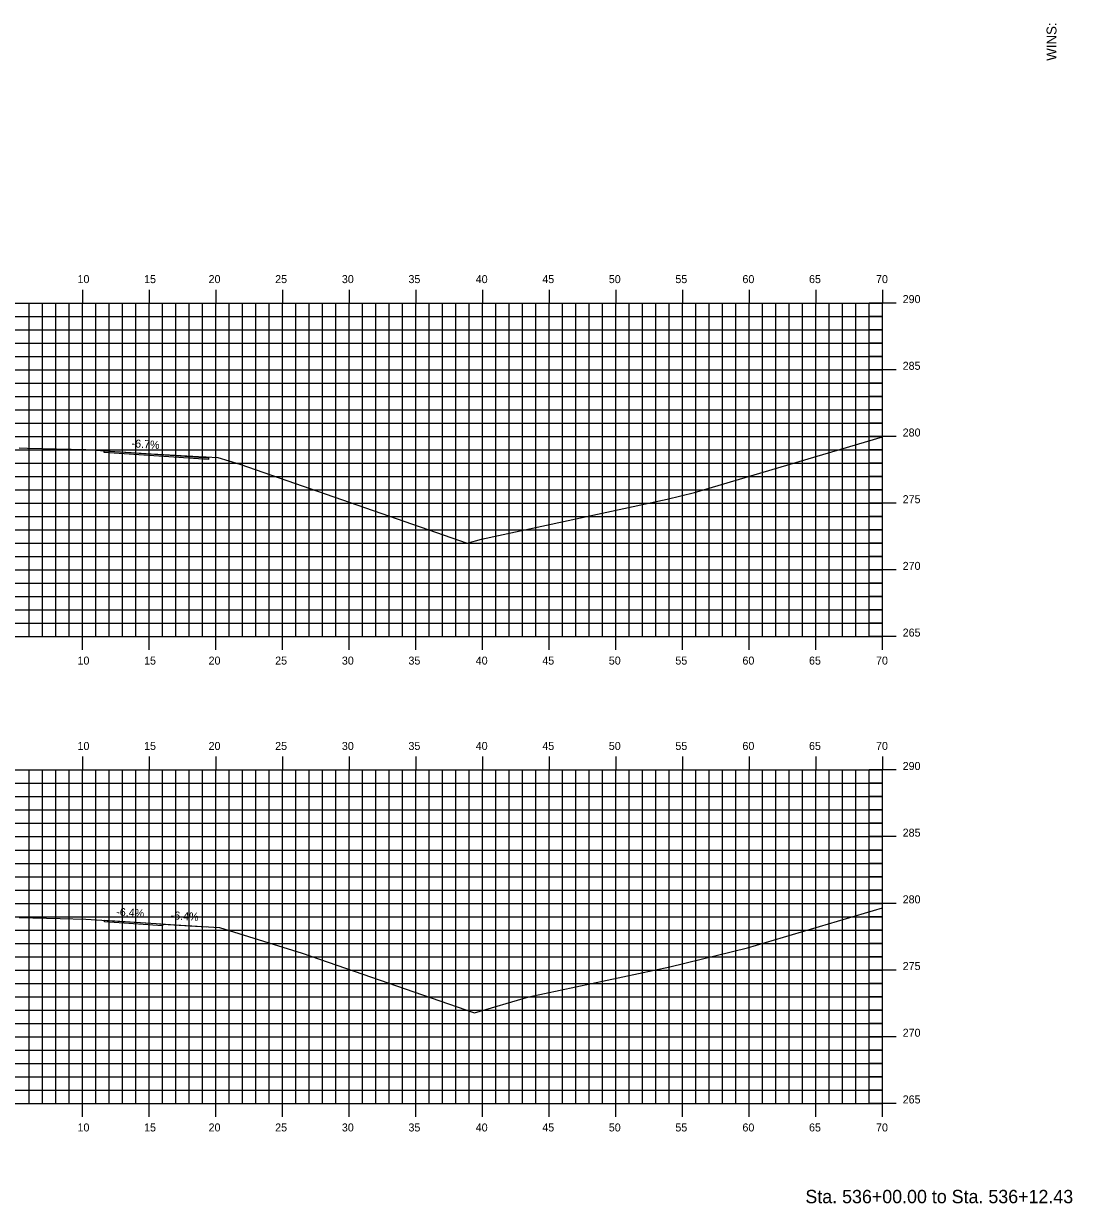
# Model space of a CAD drawing. Extents: x 1170543 to 1177585, y 609599 to 610623.
# Drawn here: x 1177506.5 to 1177585.2, y 610270.3 to 610358.8 of the extents above; entities that cross this region are included whole.
import ezdxf

# ---------------------------------------------------------------- set-up
doc = ezdxf.new("R2010")
doc.units = 0
for name, color, linetype in [('ANNOTATION', 7, 'Continuous'), ('BORDER', 7, 'Continuous'), ('D_Roadway_Centerline', 7, 'Continuous'), ('D_Roadway_Edge_TW', 7, 'Continuous'), ('H_V ANNOTATION', 7, 'Continuous'), ('MAJOR', 7, 'Continuous'), ('MINOR', 7, 'Continuous'), ('S_Roadway_Centerline', 7, 'Continuous')]:
    doc.layers.add(name, color=color, linetype=linetype)

msp = doc.modelspace()

# ---------------------------------------------------------------- linework, layer by layer
at = {"layer": 'D_Roadway_Centerline'}
for points in [[(1177512.54, 610326.735), (1177514.576, 610326.598), (1177516.452, 610326.473), (1177516.7, 610326.456), (1177516.712, 610326.455), (1177520.188, 610326.224), (1177520.377, 610326.211)], [(1177512.563, 610291.531), (1177512.567, 610291.53), (1177516.447, 610291.283), (1177516.451, 610291.283), (1177516.924, 610291.252), (1177516.956, 610291.252), (1177520.221, 610291.044)]]:
    msp.add_lwpolyline(points, dxfattribs=at)
at = {"layer": 'D_Roadway_Edge_TW'}
for points in [[(1177512.54, 610326.735), (1177516.452, 610326.473), (1177520.377, 610326.211), (1177520.377, 610326.086), (1177512.54, 610326.61), (1177512.54, 610326.735)], [(1177512.54, 610326.735), (1177516.452, 610326.473), (1177520.377, 610326.211), (1177520.377, 610326.086), (1177512.54, 610326.61), (1177512.54, 610326.735)], [(1177512.563, 610291.531), (1177516.447, 610291.283), (1177516.924, 610291.252), (1177516.924, 610291.127), (1177512.563, 610291.406), (1177512.563, 610291.531)], [(1177512.563, 610291.531), (1177516.447, 610291.283), (1177516.924, 610291.252), (1177516.924, 610291.127), (1177512.563, 610291.406), (1177512.563, 610291.531)]]:
    msp.add_lwpolyline(points, dxfattribs=at)
at = {"layer": 'MAJOR'}
for p, q in [((1177510.924, 610338.803), (1177510.924, 610337.801)), ((1177515.924, 610338.803), (1177515.924, 610337.801)), ((1177520.924, 610338.803), (1177520.924, 610337.801)), ((1177525.924, 610338.803), (1177525.924, 610337.801)), ((1177530.924, 610338.803), (1177530.924, 610337.801)), ((1177535.924, 610338.803), (1177535.924, 610337.801)), ((1177540.924, 610338.803), (1177540.924, 610337.801)), ((1177545.924, 610338.803), (1177545.924, 610337.801)), ((1177550.924, 610338.803), (1177550.924, 610337.801)), ((1177555.924, 610338.803), (1177555.924, 610337.801)), ((1177560.924, 610338.803), (1177560.924, 610337.801)), ((1177565.924, 610338.803), (1177565.924, 610337.801)), ((1177570.924, 610338.803), (1177570.924, 610337.801)), ((1177430.924, 610337.801), (1177570.924, 610337.801)), ((1177430.924, 610337.801), (1177570.924, 610337.801)), ((1177510.924, 610312.801), (1177510.924, 610337.801)), ((1177515.924, 610312.801), (1177515.924, 610337.801)), ((1177520.924, 610312.801), (1177520.924, 610337.801)), ((1177525.924, 610312.801), (1177525.924, 610337.801)), ((1177530.924, 610312.801), (1177530.924, 610337.801)), ((1177535.924, 610312.801), (1177535.924, 610337.801)), ((1177540.924, 610312.801), (1177540.924, 610337.801)), ((1177545.924, 610312.801), (1177545.924, 610337.801)), ((1177550.924, 610312.801), (1177550.924, 610337.801)), ((1177555.924, 610312.801), (1177555.924, 610337.801)), ((1177560.924, 610312.801), (1177560.924, 610337.801)), ((1177565.924, 610312.801), (1177565.924, 610337.801)), ((1177571.926, 610337.801), (1177569.922, 610337.801)), ((1177570.924, 610312.801), (1177570.924, 610337.801)), ((1177570.924, 610312.801), (1177570.924, 610337.801)), ((1177430.924, 610332.801), (1177570.924, 610332.801)), ((1177571.926, 610332.801), (1177569.922, 610332.801)), ((1177430.924, 610327.801), (1177570.924, 610327.801)), ((1177571.926, 610327.801), (1177569.922, 610327.801)), ((1177430.924, 610322.801), (1177570.924, 610322.801)), ((1177571.926, 610322.801), (1177569.922, 610322.801)), ((1177430.924, 610317.801), (1177570.924, 610317.801)), ((1177571.926, 610317.801), (1177569.922, 610317.801)), ((1177430.924, 610312.801), (1177570.924, 610312.801)), ((1177430.924, 610312.801), (1177570.924, 610312.801)), ((1177510.924, 610311.799), (1177510.924, 610312.801)), ((1177515.924, 610311.799), (1177515.924, 610312.801)), ((1177520.924, 610311.799), (1177520.924, 610312.801)), ((1177525.924, 610311.799), (1177525.924, 610312.801)), ((1177530.924, 610311.799), (1177530.924, 610312.801)), ((1177535.924, 610311.799), (1177535.924, 610312.801)), ((1177540.924, 610311.799), (1177540.924, 610312.801)), ((1177545.924, 610311.799), (1177545.924, 610312.801)), ((1177550.924, 610311.799), (1177550.924, 610312.801)), ((1177555.924, 610311.799), (1177555.924, 610312.801)), ((1177560.924, 610311.799), (1177560.924, 610312.801)), ((1177565.924, 610311.799), (1177565.924, 610312.801)), ((1177571.926, 610312.801), (1177569.922, 610312.801)), ((1177570.924, 610311.799), (1177570.924, 610312.801)), ((1177510.924, 610303.803), (1177510.924, 610302.801)), ((1177515.924, 610303.803), (1177515.924, 610302.801)), ((1177520.924, 610303.803), (1177520.924, 610302.801)), ((1177525.924, 610303.803), (1177525.924, 610302.801)), ((1177530.924, 610303.803), (1177530.924, 610302.801)), ((1177535.924, 610303.803), (1177535.924, 610302.801)), ((1177540.924, 610303.803), (1177540.924, 610302.801)), ((1177545.924, 610303.803), (1177545.924, 610302.801)), ((1177550.924, 610303.803), (1177550.924, 610302.801)), ((1177555.924, 610303.803), (1177555.924, 610302.801)), ((1177560.924, 610303.803), (1177560.924, 610302.801)), ((1177565.924, 610303.803), (1177565.924, 610302.801)), ((1177570.924, 610303.803), (1177570.924, 610302.801)), ((1177430.924, 610302.801), (1177570.924, 610302.801)), ((1177430.924, 610302.801), (1177570.924, 610302.801)), ((1177510.924, 610277.801), (1177510.924, 610302.801)), ((1177515.924, 610277.801), (1177515.924, 610302.801)), ((1177520.924, 610277.801), (1177520.924, 610302.801)), ((1177525.924, 610277.801), (1177525.924, 610302.801)), ((1177530.924, 610277.801), (1177530.924, 610302.801)), ((1177535.924, 610277.801), (1177535.924, 610302.801)), ((1177540.924, 610277.801), (1177540.924, 610302.801)), ((1177545.924, 610277.801), (1177545.924, 610302.801)), ((1177550.924, 610277.801), (1177550.924, 610302.801)), ((1177555.924, 610277.801), (1177555.924, 610302.801)), ((1177560.924, 610277.801), (1177560.924, 610302.801)), ((1177565.924, 610277.801), (1177565.924, 610302.801)), ((1177571.926, 610302.801), (1177569.922, 610302.801)), ((1177570.924, 610277.801), (1177570.924, 610302.801)), ((1177570.924, 610277.801), (1177570.924, 610302.801)), ((1177430.924, 610297.801), (1177570.924, 610297.801)), ((1177571.926, 610297.801), (1177569.922, 610297.801)), ((1177430.924, 610292.801), (1177570.924, 610292.801)), ((1177571.926, 610292.801), (1177569.922, 610292.801)), ((1177430.924, 610287.801), (1177570.924, 610287.801)), ((1177571.926, 610287.801), (1177569.922, 610287.801)), ((1177430.924, 610282.801), (1177570.924, 610282.801)), ((1177571.926, 610282.801), (1177569.922, 610282.801)), ((1177430.924, 610277.801), (1177570.924, 610277.801)), ((1177430.924, 610277.801), (1177570.924, 610277.801)), ((1177510.924, 610276.799), (1177510.924, 610277.801)), ((1177515.924, 610276.799), (1177515.924, 610277.801)), ((1177520.924, 610276.799), (1177520.924, 610277.801)), ((1177525.924, 610276.799), (1177525.924, 610277.801)), ((1177530.924, 610276.799), (1177530.924, 610277.801)), ((1177535.924, 610276.799), (1177535.924, 610277.801)), ((1177540.924, 610276.799), (1177540.924, 610277.801)), ((1177545.924, 610276.799), (1177545.924, 610277.801)), ((1177550.924, 610276.799), (1177550.924, 610277.801)), ((1177555.924, 610276.799), (1177555.924, 610277.801)), ((1177560.924, 610276.799), (1177560.924, 610277.801)), ((1177565.924, 610276.799), (1177565.924, 610277.801)), ((1177571.926, 610277.801), (1177569.922, 610277.801)), ((1177570.924, 610276.799), (1177570.924, 610277.801))]:
    msp.add_line(p, q, dxfattribs=at)
at = {"layer": 'MINOR'}
for p, q in [((1177506.924, 610312.801), (1177506.924, 610337.801)), ((1177507.924, 610312.801), (1177507.924, 610337.801)), ((1177508.924, 610312.801), (1177508.924, 610337.801)), ((1177509.924, 610312.801), (1177509.924, 610337.801)), ((1177511.924, 610312.801), (1177511.924, 610337.801)), ((1177512.924, 610312.801), (1177512.924, 610337.801)), ((1177513.924, 610312.801), (1177513.924, 610337.801)), ((1177514.924, 610312.801), (1177514.924, 610337.801)), ((1177516.924, 610312.801), (1177516.924, 610337.801)), ((1177517.924, 610312.801), (1177517.924, 610337.801)), ((1177518.924, 610312.801), (1177518.924, 610337.801)), ((1177519.924, 610312.801), (1177519.924, 610337.801)), ((1177521.924, 610312.801), (1177521.924, 610337.801)), ((1177522.924, 610312.801), (1177522.924, 610337.801)), ((1177523.924, 610312.801), (1177523.924, 610337.801)), ((1177524.924, 610312.801), (1177524.924, 610337.801)), ((1177526.924, 610312.801), (1177526.924, 610337.801)), ((1177527.924, 610312.801), (1177527.924, 610337.801)), ((1177528.924, 610312.801), (1177528.924, 610337.801)), ((1177529.924, 610312.801), (1177529.924, 610337.801)), ((1177531.924, 610312.801), (1177531.924, 610337.801)), ((1177532.924, 610312.801), (1177532.924, 610337.801)), ((1177533.924, 610312.801), (1177533.924, 610337.801)), ((1177534.924, 610312.801), (1177534.924, 610337.801)), ((1177536.924, 610312.801), (1177536.924, 610337.801)), ((1177537.924, 610312.801), (1177537.924, 610337.801)), ((1177538.924, 610312.801), (1177538.924, 610337.801)), ((1177539.924, 610312.801), (1177539.924, 610337.801)), ((1177541.924, 610312.801), (1177541.924, 610337.801)), ((1177542.924, 610312.801), (1177542.924, 610337.801)), ((1177543.924, 610312.801), (1177543.924, 610337.801)), ((1177544.924, 610312.801), (1177544.924, 610337.801)), ((1177546.924, 610312.801), (1177546.924, 610337.801)), ((1177547.924, 610312.801), (1177547.924, 610337.801)), ((1177548.924, 610312.801), (1177548.924, 610337.801)), ((1177549.924, 610312.801), (1177549.924, 610337.801)), ((1177551.924, 610312.801), (1177551.924, 610337.801)), ((1177552.924, 610312.801), (1177552.924, 610337.801)), ((1177553.924, 610312.801), (1177553.924, 610337.801)), ((1177554.924, 610312.801), (1177554.924, 610337.801)), ((1177556.924, 610312.801), (1177556.924, 610337.801)), ((1177557.924, 610312.801), (1177557.924, 610337.801)), ((1177558.924, 610312.801), (1177558.924, 610337.801)), ((1177559.924, 610312.801), (1177559.924, 610337.801)), ((1177561.924, 610312.801), (1177561.924, 610337.801)), ((1177562.924, 610312.801), (1177562.924, 610337.801)), ((1177563.924, 610312.801), (1177563.924, 610337.801)), ((1177564.924, 610312.801), (1177564.924, 610337.801)), ((1177566.924, 610312.801), (1177566.924, 610337.801)), ((1177567.924, 610312.801), (1177567.924, 610337.801)), ((1177568.924, 610312.801), (1177568.924, 610337.801)), ((1177569.924, 610312.801), (1177569.924, 610337.801)), ((1177430.924, 610336.801), (1177570.924, 610336.801)), ((1177570.924, 610336.801), (1177569.922, 610336.801)), ((1177430.924, 610335.801), (1177570.924, 610335.801)), ((1177570.924, 610335.801), (1177569.922, 610335.801)), ((1177430.924, 610334.801), (1177570.924, 610334.801)), ((1177570.924, 610334.801), (1177569.922, 610334.801)), ((1177430.924, 610333.801), (1177570.924, 610333.801)), ((1177570.924, 610333.801), (1177569.922, 610333.801)), ((1177430.924, 610331.801), (1177570.924, 610331.801)), ((1177570.924, 610331.801), (1177569.922, 610331.801)), ((1177430.924, 610330.801), (1177570.924, 610330.801)), ((1177570.924, 610330.801), (1177569.922, 610330.801)), ((1177430.924, 610329.801), (1177570.924, 610329.801)), ((1177570.924, 610329.801), (1177569.922, 610329.801)), ((1177430.924, 610328.801), (1177570.924, 610328.801)), ((1177570.924, 610328.801), (1177569.922, 610328.801)), ((1177430.924, 610326.801), (1177570.924, 610326.801)), ((1177570.924, 610326.801), (1177569.922, 610326.801)), ((1177430.924, 610325.801), (1177570.924, 610325.801)), ((1177570.924, 610325.801), (1177569.922, 610325.801)), ((1177430.924, 610324.801), (1177570.924, 610324.801)), ((1177570.924, 610324.801), (1177569.922, 610324.801)), ((1177430.924, 610323.801), (1177570.924, 610323.801)), ((1177570.924, 610323.801), (1177569.922, 610323.801)), ((1177430.924, 610321.801), (1177570.924, 610321.801)), ((1177570.924, 610321.801), (1177569.922, 610321.801)), ((1177430.924, 610320.801), (1177570.924, 610320.801)), ((1177570.924, 610320.801), (1177569.922, 610320.801)), ((1177430.924, 610319.801), (1177570.924, 610319.801)), ((1177570.924, 610319.801), (1177569.922, 610319.801)), ((1177430.924, 610318.801), (1177570.924, 610318.801)), ((1177570.924, 610318.801), (1177569.922, 610318.801)), ((1177430.924, 610316.801), (1177570.924, 610316.801)), ((1177570.924, 610316.801), (1177569.922, 610316.801)), ((1177430.924, 610315.801), (1177570.924, 610315.801)), ((1177570.924, 610315.801), (1177569.922, 610315.801)), ((1177430.924, 610314.801), (1177570.924, 610314.801)), ((1177570.924, 610314.801), (1177569.922, 610314.801)), ((1177430.924, 610313.801), (1177570.924, 610313.801)), ((1177570.924, 610313.801), (1177569.922, 610313.801)), ((1177506.924, 610277.801), (1177506.924, 610302.801)), ((1177507.924, 610277.801), (1177507.924, 610302.801)), ((1177508.924, 610277.801), (1177508.924, 610302.801)), ((1177509.924, 610277.801), (1177509.924, 610302.801)), ((1177511.924, 610277.801), (1177511.924, 610302.801)), ((1177512.924, 610277.801), (1177512.924, 610302.801)), ((1177513.924, 610277.801), (1177513.924, 610302.801)), ((1177514.924, 610277.801), (1177514.924, 610302.801)), ((1177516.924, 610277.801), (1177516.924, 610302.801)), ((1177517.924, 610277.801), (1177517.924, 610302.801)), ((1177518.924, 610277.801), (1177518.924, 610302.801)), ((1177519.924, 610277.801), (1177519.924, 610302.801)), ((1177521.924, 610277.801), (1177521.924, 610302.801)), ((1177522.924, 610277.801), (1177522.924, 610302.801)), ((1177523.924, 610277.801), (1177523.924, 610302.801)), ((1177524.924, 610277.801), (1177524.924, 610302.801)), ((1177526.924, 610277.801), (1177526.924, 610302.801)), ((1177527.924, 610277.801), (1177527.924, 610302.801)), ((1177528.924, 610277.801), (1177528.924, 610302.801)), ((1177529.924, 610277.801), (1177529.924, 610302.801)), ((1177531.924, 610277.801), (1177531.924, 610302.801)), ((1177532.924, 610277.801), (1177532.924, 610302.801)), ((1177533.924, 610277.801), (1177533.924, 610302.801)), ((1177534.924, 610277.801), (1177534.924, 610302.801)), ((1177536.924, 610277.801), (1177536.924, 610302.801)), ((1177537.924, 610277.801), (1177537.924, 610302.801)), ((1177538.924, 610277.801), (1177538.924, 610302.801)), ((1177539.924, 610277.801), (1177539.924, 610302.801)), ((1177541.924, 610277.801), (1177541.924, 610302.801)), ((1177542.924, 610277.801), (1177542.924, 610302.801)), ((1177543.924, 610277.801), (1177543.924, 610302.801)), ((1177544.924, 610277.801), (1177544.924, 610302.801)), ((1177546.924, 610277.801), (1177546.924, 610302.801)), ((1177547.924, 610277.801), (1177547.924, 610302.801)), ((1177548.924, 610277.801), (1177548.924, 610302.801)), ((1177549.924, 610277.801), (1177549.924, 610302.801)), ((1177551.924, 610277.801), (1177551.924, 610302.801)), ((1177552.924, 610277.801), (1177552.924, 610302.801)), ((1177553.924, 610277.801), (1177553.924, 610302.801)), ((1177554.924, 610277.801), (1177554.924, 610302.801)), ((1177556.924, 610277.801), (1177556.924, 610302.801)), ((1177557.924, 610277.801), (1177557.924, 610302.801)), ((1177558.924, 610277.801), (1177558.924, 610302.801)), ((1177559.924, 610277.801), (1177559.924, 610302.801)), ((1177561.924, 610277.801), (1177561.924, 610302.801)), ((1177562.924, 610277.801), (1177562.924, 610302.801)), ((1177563.924, 610277.801), (1177563.924, 610302.801)), ((1177564.924, 610277.801), (1177564.924, 610302.801)), ((1177566.924, 610277.801), (1177566.924, 610302.801)), ((1177567.924, 610277.801), (1177567.924, 610302.801)), ((1177568.924, 610277.801), (1177568.924, 610302.801)), ((1177569.924, 610277.801), (1177569.924, 610302.801)), ((1177430.924, 610301.801), (1177570.924, 610301.801)), ((1177570.924, 610301.801), (1177569.922, 610301.801)), ((1177430.924, 610300.801), (1177570.924, 610300.801)), ((1177570.924, 610300.801), (1177569.922, 610300.801)), ((1177430.924, 610299.801), (1177570.924, 610299.801)), ((1177570.924, 610299.801), (1177569.922, 610299.801)), ((1177430.924, 610298.801), (1177570.924, 610298.801)), ((1177570.924, 610298.801), (1177569.922, 610298.801)), ((1177430.924, 610296.801), (1177570.924, 610296.801)), ((1177570.924, 610296.801), (1177569.922, 610296.801)), ((1177430.924, 610295.801), (1177570.924, 610295.801)), ((1177570.924, 610295.801), (1177569.922, 610295.801)), ((1177430.924, 610294.801), (1177570.924, 610294.801)), ((1177570.924, 610294.801), (1177569.922, 610294.801)), ((1177430.924, 610293.801), (1177570.924, 610293.801)), ((1177570.924, 610293.801), (1177569.922, 610293.801)), ((1177430.924, 610291.801), (1177570.924, 610291.801)), ((1177570.924, 610291.801), (1177569.922, 610291.801)), ((1177430.924, 610290.801), (1177570.924, 610290.801)), ((1177570.924, 610290.801), (1177569.922, 610290.801)), ((1177430.924, 610289.801), (1177570.924, 610289.801)), ((1177570.924, 610289.801), (1177569.922, 610289.801)), ((1177430.924, 610288.801), (1177570.924, 610288.801)), ((1177570.924, 610288.801), (1177569.922, 610288.801)), ((1177430.924, 610286.801), (1177570.924, 610286.801)), ((1177570.924, 610286.801), (1177569.922, 610286.801)), ((1177430.924, 610285.801), (1177570.924, 610285.801)), ((1177570.924, 610285.801), (1177569.922, 610285.801)), ((1177430.924, 610284.801), (1177570.924, 610284.801)), ((1177570.924, 610284.801), (1177569.922, 610284.801)), ((1177430.924, 610283.801), (1177570.924, 610283.801)), ((1177570.924, 610283.801), (1177569.922, 610283.801)), ((1177430.924, 610281.801), (1177570.924, 610281.801)), ((1177570.924, 610281.801), (1177569.922, 610281.801)), ((1177430.924, 610280.801), (1177570.924, 610280.801)), ((1177570.924, 610280.801), (1177569.922, 610280.801)), ((1177430.924, 610279.801), (1177570.924, 610279.801)), ((1177570.924, 610279.801), (1177569.922, 610279.801)), ((1177430.924, 610278.801), (1177570.924, 610278.801)), ((1177570.924, 610278.801), (1177569.922, 610278.801))]:
    msp.add_line(p, q, dxfattribs=at)
at = {"layer": 'S_Roadway_Centerline'}
for points in [[(1177506.171, 610326.954), (1177506.8, 610326.936), (1177511.171, 610326.827), (1177515.55, 610326.532), (1177516.332, 610326.48), (1177516.452, 610326.472), (1177516.581, 610326.465), (1177519.619, 610326.312), (1177520.189, 610326.273), (1177521.067, 610326.22), (1177522.712, 610325.715), (1177539.774, 610319.795), (1177540.836, 610320.106), (1177554.764, 610323.097), (1177556.806, 610323.594), (1177570.924, 610327.779)], [(1177506.181, 610291.751), (1177509.247, 610291.67), (1177511.181, 610291.617), (1177513.584, 610291.467), (1177516.447, 610291.283), (1177517.875, 610291.185), (1177521.184, 610290.986), (1177527.388, 610289.079), (1177540.326, 610284.591), (1177544.397, 610285.782), (1177554.977, 610288.054), (1177560.785, 610289.47), (1177570.924, 610292.475)]]:
    msp.add_lwpolyline(points, dxfattribs=at)

# ---------------------------------------------------------------- texts
at = {"layer": 'ANNOTATION'}
for s, rotation, p in [('-6.7%', 356.18312, (1177514.589, 610326.999)), ('-6.4%', 356.34853, (1177513.438, 610291.877)), ('-6.4%', 356.36069, (1177517.52, 610291.618))]:
    msp.add_text(s, height=0.6, rotation=rotation, dxfattribs=at).set_placement(p)
at = {"layer": 'BORDER'}
msp.add_text('WINS:', height=0.7453, rotation=90, dxfattribs=at).set_placement((1177583.959, 610355.969))
at = {"layer": 'H_V ANNOTATION'}
for s, height, p in [('10', 0.6, (1177510.549, 610339.301)), ('15', 0.6, (1177515.541, 610339.301)), ('20', 0.6, (1177520.378, 610339.301)), ('25', 0.6, (1177525.37, 610339.301)), ('30', 0.6, (1177530.373, 610339.301)), ('35', 0.6, (1177535.365, 610339.301)), ('40', 0.6, (1177540.41, 610339.301)), ('45', 0.6, (1177545.402, 610339.301)), ('50', 0.6, (1177550.389, 610339.301)), ('55', 0.6, (1177555.381, 610339.301)), ('60', 0.6, (1177560.41, 610339.301)), ('65', 0.6, (1177565.402, 610339.301)), ('70', 0.6, (1177570.426, 610339.301)), ('290', 0.6, (1177572.424, 610337.801)), ('285', 0.6, (1177572.424, 610332.801)), ('280', 0.6, (1177572.424, 610327.801)), ('275', 0.6, (1177572.424, 610322.801)), ('270', 0.6, (1177572.424, 610317.801)), ('265', 0.6, (1177572.424, 610312.801)), ('10', 0.6, (1177510.549, 610310.701)), ('15', 0.6, (1177515.541, 610310.701)), ('20', 0.6, (1177520.378, 610310.701)), ('25', 0.6, (1177525.37, 610310.701)), ('30', 0.6, (1177530.373, 610310.701)), ('35', 0.6, (1177535.365, 610310.701)), ('40', 0.6, (1177540.41, 610310.701)), ('45', 0.6, (1177545.402, 610310.701)), ('50', 0.6, (1177550.389, 610310.701)), ('55', 0.6, (1177555.381, 610310.701)), ('60', 0.6, (1177560.41, 610310.701)), ('65', 0.6, (1177565.402, 610310.701)), ('70', 0.6, (1177570.426, 610310.701)), ('10', 0.6, (1177510.549, 610304.301)), ('15', 0.6, (1177515.541, 610304.301)), ('20', 0.6, (1177520.378, 610304.301)), ('25', 0.6, (1177525.37, 610304.301)), ('30', 0.6, (1177530.373, 610304.301)), ('35', 0.6, (1177535.365, 610304.301)), ('40', 0.6, (1177540.41, 610304.301)), ('45', 0.6, (1177545.402, 610304.301)), ('50', 0.6, (1177550.389, 610304.301)), ('55', 0.6, (1177555.381, 610304.301)), ('60', 0.6, (1177560.41, 610304.301)), ('65', 0.6, (1177565.402, 610304.301)), ('70', 0.6, (1177570.426, 610304.301)), ('290', 0.6, (1177572.424, 610302.801)), ('285', 0.6, (1177572.424, 610297.801)), ('280', 0.6, (1177572.424, 610292.801)), ('275', 0.6, (1177572.424, 610287.801)), ('270', 0.6, (1177572.424, 610282.801)), ('265', 0.6, (1177572.424, 610277.801)), ('10', 0.6, (1177510.549, 610275.701)), ('15', 0.6, (1177515.541, 610275.701)), ('20', 0.6, (1177520.378, 610275.701)), ('25', 0.6, (1177525.37, 610275.701)), ('30', 0.6, (1177530.373, 610275.701)), ('35', 0.6, (1177535.365, 610275.701)), ('40', 0.6, (1177540.41, 610275.701)), ('45', 0.6, (1177545.402, 610275.701)), ('50', 0.6, (1177550.389, 610275.701)), ('55', 0.6, (1177555.381, 610275.701)), ('60', 0.6, (1177560.41, 610275.701)), ('65', 0.6, (1177565.402, 610275.701)), ('70', 0.6, (1177570.426, 610275.701)), ('Sta. 536+00.00 to Sta. 536+12.43', 1.0002, (1177565.131, 610270.321))]:
    msp.add_text(s, height=height, dxfattribs=at).set_placement(p)

doc.saveas('drawing.dxf')
